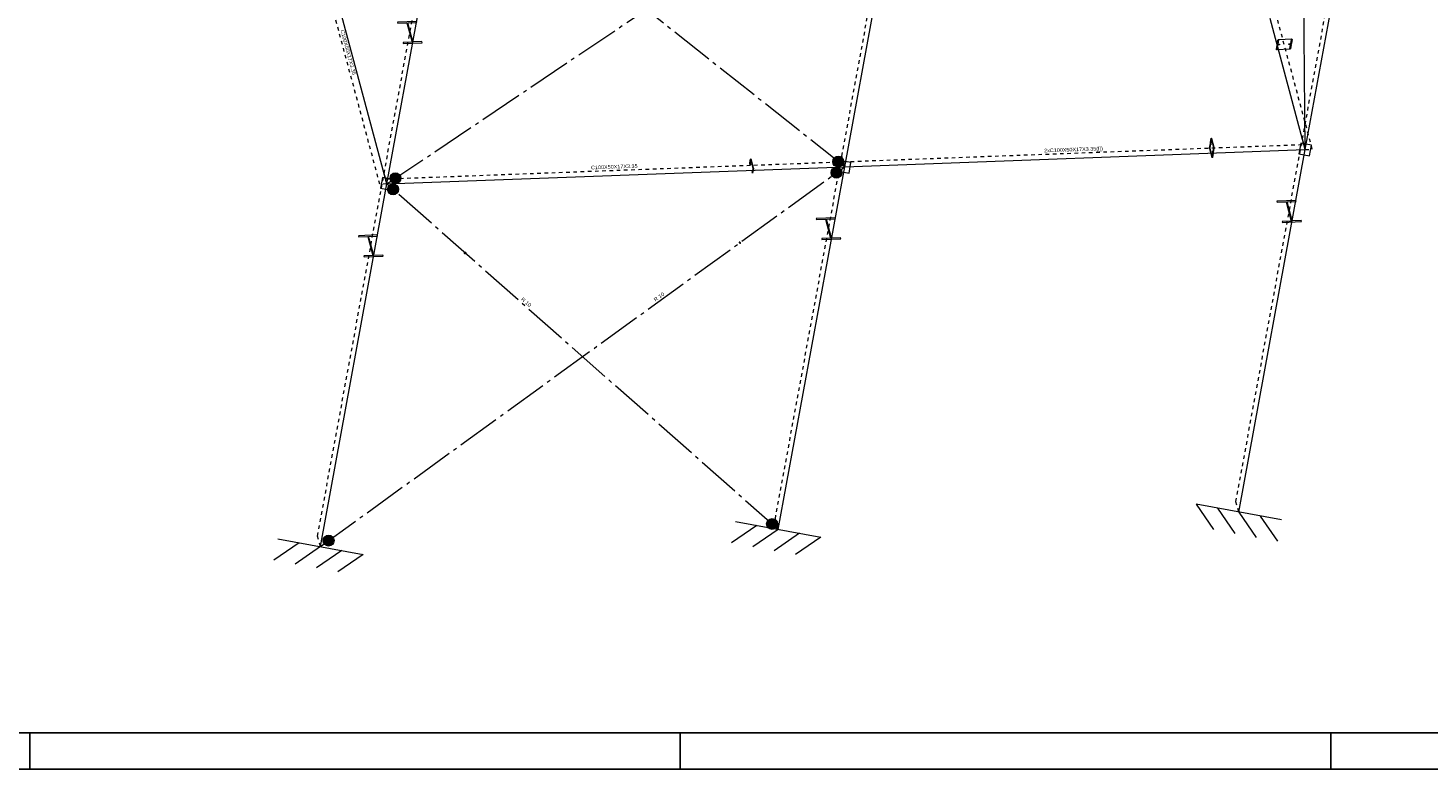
# Model space of a CAD drawing. Header units: millimetres. Extents: x 10 to 1250, y -62 to 528.
# Tile 489 of 656: x 557 to 596, y 469 to 489. Entities that reach past the tile are written whole.
import ezdxf
from ezdxf.enums import TextEntityAlignment as Align

# ---------------------------------------------------------------- set-up
doc = ezdxf.new("R2010")
doc.units = ezdxf.units.MM
doc.header["$LTSCALE"] = 0.05
for name, pattern in [('ACAD_ISO04W100', [30.5, 24, -3, 0.5, -3]), ('CYPE_PUNTO', [0.075, 0, -0.075]), ('CYPE_RAYAPUNTO', [0.4125, 0.2025, -0.105, 0, -0.105])]:
    doc.linetypes.add(name, pattern=pattern)
for name, color, linetype, lineweight in [('ARTICULACOES_EM_EXTREMOS', 7, 'Continuous', 9), ('BARRAS_DE_ACO', 7, 'Continuous', 9), ('NOS', 152, 'Continuous', 9), ('REFERENCIA_DAS_BARRAS', 2, 'Continuous', 9)]:
    doc.layers.add(name, color=color, linetype=linetype, lineweight=lineweight)
doc.layers.add('DIAGONAIS', color=7, linetype='Continuous')
doc.layers.add('FOLHA_PADRÃO', color=7, linetype='Continuous')
doc.styles.add('CYPETXT', font='arial.ttf', dxfattribs={"height": 0.2})

# ---------------------------------------------------------------- blocks, each defined once
blk = doc.blocks.new('A1EST. 1500')
at = {"layer": 'FOLHA_PADRÃO', "color": 1, "linetype": 'Continuous'}
for p, q in [((77.5, 0), (77.5, 1)), ((95.5, 0), (95.5, 1)), ((113.5, 0), (113.5, 1)), ((0, 0), (150.008, 0))]:
    blk.add_line(p, q, dxfattribs=at)
at = {"layer": 'FOLHA_PADRÃO', "color": 6, "linetype": 'Continuous'}
blk.add_lwpolyline([(149, 58.4), (149, 1), (1, 1), (1, 58.4), (149, 58.4)], dxfattribs=at)

msp = doc.modelspace()

# ---------------------------------------------------------------- hatches: boundary and pattern name
at = {"layer": 'ARTICULACOES_EM_EXTREMOS'}
h = msp.add_hatch(color=256, dxfattribs=at)
edge = h.paths.add_edge_path()
edge.add_arc((579.401, 485.3212), 0.15, 0, 360)
h = msp.add_hatch(color=256, dxfattribs=at)
edge = h.paths.add_edge_path()
edge.add_arc((567.1507, 484.8614), 0.15, 0, 360)
h = msp.add_hatch(color=256, dxfattribs=at)
edge = h.paths.add_edge_path()
edge.add_arc((579.3538, 485.0131), 0.15, 0, 360)
h = msp.add_hatch(color=256, dxfattribs=at)
edge = h.paths.add_edge_path()
edge.add_arc((567.0848, 484.5526), 0.15, 0, 360)
h = msp.add_hatch(color=256, dxfattribs=at)
edge = h.paths.add_edge_path()
edge.add_arc((577.571, 475.29), 0.15, 0, 360)
h = msp.add_hatch(color=256, dxfattribs=at)
edge = h.paths.add_edge_path()
edge.add_arc((565.302, 474.8296), 0.15, 0, 360)

# ---------------------------------------------------------------- linework, layer by layer
for centre in [(579.401, 485.3212), (567.1507, 484.8614), (579.3538, 485.0131), (567.0848, 484.5526), (577.571, 475.29), (565.302, 474.8296)]:
    msp.add_circle(centre, 0.15, dxfattribs=at)
at = {"layer": 'BARRAS_DE_ACO', "linetype": 'ACAD_ISO04W100'}
for p, q in [((566.9148, 484.7027), (581.2644, 494.3559)), ((579.5815, 485.1782), (568.5977, 493.8805)), ((565.0742, 474.6645), (579.5815, 485.1782)), ((577.7409, 475.1399), (566.9148, 484.7027))]:
    msp.add_line(p, q, dxfattribs=at)
at = {"layer": 'BARRAS_DE_ACO'}
for p, q in [((592.3261, 485.6565), (592.2479, 494.1603)), ((566.9148, 484.7027), (564.9704, 491.9589)), ((592.3261, 485.6565), (593.2201, 490.5322)), ((579.5815, 485.1782), (580.4755, 490.0539)), ((566.9148, 484.7027), (567.8088, 489.5784)), ((592.3261, 485.6565), (591.3539, 489.2846)), ((579.5815, 485.1782), (592.3261, 485.6565)), ((590.4855, 475.6183), (592.3261, 485.6565)), ((566.9148, 484.7027), (579.5815, 485.1782)), ((577.7409, 475.1399), (579.5815, 485.1782)), ((565.0742, 474.6645), (566.9148, 484.7027))]:
    msp.add_line(p, q, dxfattribs=at)
at = {"layer": 'BARRAS_DE_ACO', "linetype": 'CYPE_RAYAPUNTO'}
for p, q in [((566.7201, 484.6954), (564.7757, 491.9516)), ((592.2478, 485.9489), (593.1418, 490.8246)), ((579.5032, 485.4705), (580.3972, 490.3462)), ((566.8365, 484.9951), (567.7305, 489.8708)), ((592.5208, 485.6638), (591.5486, 489.2919)), ((579.5442, 485.3174), (592.2888, 485.7957)), ((590.4072, 475.9107), (592.2478, 485.9489)), ((577.6626, 475.4323), (579.5032, 485.4705)), ((564.9959, 474.9569), (566.8365, 484.9951)), ((566.8775, 484.8419), (579.5442, 485.3174))]:
    msp.add_line(p, q, dxfattribs=at)
at = {"layer": 'BARRAS_DE_ACO', "linetype": 'CYPE_PUNTO'}
for p, q in [((592.3261, 485.6565), (592.2478, 485.9489)), ((592.3261, 485.6565), (592.2478, 485.9489)), ((592.3261, 485.6565), (592.2888, 485.7957)), ((579.5815, 485.1782), (579.5032, 485.4705)), ((579.5815, 485.1782), (579.5032, 485.4705)), ((592.3261, 485.6565), (592.5208, 485.6638)), ((566.9148, 484.7027), (566.8365, 484.9951)), ((566.9148, 484.7027), (566.8365, 484.9951)), ((579.5815, 485.1782), (579.5442, 485.3174)), ((579.5815, 485.1782), (579.5442, 485.3174)), ((566.9148, 484.7027), (566.7201, 484.6954)), ((566.9148, 484.7027), (566.8775, 484.8419)), ((590.4855, 475.6183), (590.4072, 475.9107)), ((577.7409, 475.1399), (577.6626, 475.4323)), ((565.0742, 474.6645), (564.9959, 474.9569))]:
    msp.add_line(p, q, dxfattribs=at)
at = {"layer": 'BARRAS_DE_ACO'}
for points in [[(567.3691, 488.5935), (567.891, 488.6131), (567.8833, 488.6415), (567.6349, 488.6322), (567.4934, 489.1601), (567.7419, 489.1694), (567.7343, 489.1978), (567.2124, 489.1782), (567.22, 489.1498), (567.4685, 489.1591), (567.61, 488.6312), (567.3615, 488.6219), (567.3691, 488.5935)], [(591.9212, 488.5539), (591.9213, 488.5557), (591.9209, 488.5575), (591.92, 488.5591), (591.9186, 488.5605), (591.9169, 488.5616), (591.9148, 488.5624), (591.9124, 488.5629), (591.9099, 488.563), (591.8698, 488.5615), (591.8716, 488.5711), (591.9117, 488.5726), (591.9167, 488.5724), (591.9214, 488.5715), (591.9256, 488.5699), (591.9291, 488.5677), (591.9318, 488.5649), (591.9336, 488.5616), (591.9344, 488.5581), (591.9343, 488.5544), (591.915, 488.4494), (591.9138, 488.4456), (591.9117, 488.442), (591.9087, 488.4385), (591.9049, 488.4355), (591.9005, 488.433), (591.8957, 488.431), (591.8906, 488.4298), (591.8854, 488.4292), (591.5481, 488.4165), (591.5431, 488.4167), (591.5384, 488.4176), (591.5342, 488.4192), (591.5307, 488.4215), (591.528, 488.4243), (591.5262, 488.4275), (591.5254, 488.431), (591.5256, 488.4348), (591.5448, 488.5397), (591.546, 488.5435), (591.5482, 488.5472), (591.5512, 488.5506), (591.555, 488.5536), (591.5593, 488.5562), (591.5642, 488.5581), (591.5693, 488.5594), (591.5744, 488.5599), (591.6145, 488.5614), (591.6128, 488.5518), (591.5727, 488.5503), (591.5701, 488.55), (591.5675, 488.5494), (591.5651, 488.5484), (591.5629, 488.5472), (591.561, 488.5456), (591.5595, 488.5439), (591.5585, 488.5421), (591.5579, 488.5402), (591.5386, 488.4353), (591.5385, 488.4334), (591.5389, 488.4316), (591.5398, 488.43), (591.5412, 488.4286), (591.5429, 488.4275), (591.545, 488.4267), (591.5474, 488.4262), (591.5499, 488.4261), (591.8872, 488.4388), (591.8897, 488.4391), (591.8923, 488.4397), (591.8947, 488.4407), (591.8969, 488.442), (591.8988, 488.4435), (591.9003, 488.4452), (591.9014, 488.447), (591.902, 488.4489), (591.9212, 488.5539)], [(591.9475, 488.6973), (591.9476, 488.6991), (591.9472, 488.7009), (591.9463, 488.7025), (591.9449, 488.7039), (591.9432, 488.705), (591.9411, 488.7058), (591.9387, 488.7063), (591.9362, 488.7064), (591.599, 488.6937), (591.5964, 488.6934), (591.5938, 488.6928), (591.5914, 488.6918), (591.5892, 488.6906), (591.5873, 488.6891), (591.5858, 488.6873), (591.5848, 488.6855), (591.5842, 488.6836), (591.5649, 488.5787), (591.5648, 488.5768), (591.5652, 488.575), (591.5661, 488.5734), (591.5675, 488.572), (591.5692, 488.5709), (591.5713, 488.5701), (591.5737, 488.5696), (591.5762, 488.5695), (591.6163, 488.571), (591.6145, 488.5614), (591.5744, 488.5599), (591.5694, 488.5601), (591.5647, 488.561), (591.5605, 488.5626), (591.557, 488.5649), (591.5543, 488.5677), (591.5525, 488.5709), (591.5517, 488.5744), (591.5519, 488.5782), (591.5711, 488.6831), (591.5723, 488.6869), (591.5744, 488.6906), (591.5775, 488.694), (591.5812, 488.697), (591.5856, 488.6996), (591.5905, 488.7015), (591.5956, 488.7028), (591.6007, 488.7033), (591.938, 488.716), (591.943, 488.7158), (591.9477, 488.7149), (591.9519, 488.7133), (591.9554, 488.7111), (591.9581, 488.7083), (591.9599, 488.705), (591.9607, 488.7015), (591.9606, 488.6978), (591.9413, 488.5928), (591.9401, 488.589), (591.938, 488.5854), (591.935, 488.5819), (591.9312, 488.5789), (591.9268, 488.5764), (591.9219, 488.5744), (591.9168, 488.5732), (591.9117, 488.5726), (591.8716, 488.5711), (591.8733, 488.5807), (591.9135, 488.5822), (591.916, 488.5825), (591.9186, 488.5831), (591.921, 488.5841), (591.9232, 488.5854), (591.9251, 488.5869), (591.9266, 488.5886), (591.9277, 488.5904), (591.9283, 488.5923), (591.9475, 488.6973)], [(589.7712, 485.5509), (589.7715, 485.553), (589.7717, 485.5553), (589.7717, 485.5579), (589.7717, 485.5605), (589.7715, 485.5631), (589.7713, 485.5656), (589.7709, 485.5679), (589.7704, 485.5699), (589.7627, 485.5986), (589.7645, 485.6082), (589.7722, 485.5795), (589.7731, 485.5755), (589.7738, 485.5709), (589.7744, 485.5659), (589.7747, 485.5607), (589.7748, 485.5554), (589.7746, 485.5504), (589.7743, 485.5457), (589.7737, 485.5416), (589.7544, 485.4366), (589.7536, 485.4333), (589.7527, 485.4307), (589.7516, 485.4291), (589.7505, 485.4285), (589.7493, 485.429), (589.7481, 485.4304), (589.7469, 485.4328), (589.7459, 485.4361), (589.6813, 485.6772), (589.6804, 485.6812), (589.6796, 485.6858), (589.6791, 485.6908), (589.6788, 485.696), (589.6787, 485.7013), (589.6788, 485.7063), (589.6792, 485.711), (589.6798, 485.7151), (589.6991, 485.8201), (589.6998, 485.8234), (589.7008, 485.826), (589.7019, 485.8276), (589.703, 485.8282), (589.7042, 485.8277), (589.7054, 485.8263), (589.7065, 485.8239), (589.7076, 485.8206), (589.7153, 485.7919), (589.7135, 485.7823), (589.7058, 485.811), (589.7053, 485.8126), (589.7047, 485.8138), (589.7041, 485.8146), (589.7035, 485.8148), (589.703, 485.8145), (589.7024, 485.8137), (589.7019, 485.8124), (589.7016, 485.8107), (589.6823, 485.7058), (589.682, 485.7037), (589.6818, 485.7014), (589.6817, 485.6988), (589.6818, 485.6962), (589.682, 485.6936), (589.6822, 485.6911), (589.6826, 485.6888), (589.683, 485.6868), (589.7477, 485.4457), (589.7482, 485.4441), (589.7487, 485.4429), (589.7493, 485.4421), (589.7499, 485.4419), (589.7505, 485.4422), (589.7511, 485.443), (589.7515, 485.4443), (589.7519, 485.446), (589.7712, 485.5509)], [(589.7975, 485.6943), (589.7978, 485.6964), (589.7979, 485.6987), (589.798, 485.7013), (589.798, 485.7039), (589.7978, 485.7065), (589.7975, 485.709), (589.7972, 485.7113), (589.7967, 485.7133), (589.7321, 485.9544), (589.7316, 485.956), (589.731, 485.9572), (589.7304, 485.958), (589.7298, 485.9582), (589.7292, 485.9579), (589.7287, 485.9571), (589.7282, 485.9558), (589.7278, 485.9541), (589.7086, 485.8492), (589.7083, 485.8471), (589.7081, 485.8448), (589.708, 485.8422), (589.7081, 485.8396), (589.7082, 485.837), (589.7085, 485.8345), (589.7089, 485.8322), (589.7093, 485.8302), (589.717, 485.8015), (589.7153, 485.7919), (589.7076, 485.8206), (589.7067, 485.8246), (589.7059, 485.8292), (589.7054, 485.8342), (589.7051, 485.8394), (589.705, 485.8447), (589.7051, 485.8497), (589.7055, 485.8544), (589.7061, 485.8585), (589.7253, 485.9635), (589.7261, 485.9668), (589.7271, 485.9694), (589.7281, 485.971), (589.7293, 485.9716), (589.7305, 485.9711), (589.7317, 485.9697), (589.7328, 485.9673), (589.7339, 485.964), (589.7985, 485.7229), (589.7994, 485.7189), (589.8001, 485.7143), (589.8007, 485.7093), (589.801, 485.7041), (589.8011, 485.6988), (589.8009, 485.6938), (589.8006, 485.6891), (589.8, 485.685), (589.7807, 485.58), (589.7799, 485.5767), (589.779, 485.5741), (589.7779, 485.5725), (589.7768, 485.5719), (589.7756, 485.5724), (589.7744, 485.5738), (589.7732, 485.5762), (589.7722, 485.5795), (589.7645, 485.6082), (589.7663, 485.6178), (589.774, 485.5891), (589.7745, 485.5875), (589.775, 485.5863), (589.7756, 485.5855), (589.7762, 485.5853), (589.7768, 485.5856), (589.7773, 485.5864), (589.7778, 485.5877), (589.7782, 485.5894), (589.7975, 485.6943)], [(577.0515, 485.124), (577.0518, 485.1261), (577.052, 485.1284), (577.052, 485.1309), (577.052, 485.1336), (577.0518, 485.1362), (577.0516, 485.1387), (577.0512, 485.141), (577.0507, 485.143), (576.9861, 485.3841), (576.9856, 485.3857), (576.985, 485.3869), (576.9844, 485.3877), (576.9838, 485.3879), (576.9833, 485.3876), (576.9827, 485.3868), (576.9823, 485.3855), (576.9819, 485.3838), (576.9626, 485.2788), (576.9623, 485.2768), (576.9621, 485.2745), (576.9621, 485.2719), (576.9621, 485.2693), (576.9623, 485.2667), (576.9625, 485.2642), (576.9629, 485.2619), (576.9634, 485.2599), (576.971, 485.2312), (576.9693, 485.2216), (576.9616, 485.2503), (576.9607, 485.2543), (576.96, 485.2589), (576.9594, 485.2639), (576.9591, 485.2691), (576.959, 485.2744), (576.9592, 485.2794), (576.9595, 485.2841), (576.9601, 485.2882), (576.9794, 485.3931), (576.9802, 485.3965), (576.9811, 485.3991), (576.9822, 485.4007), (576.9833, 485.4013), (576.9845, 485.4008), (576.9857, 485.3994), (576.9869, 485.397), (576.9879, 485.3937), (577.0525, 485.1526), (577.0534, 485.1486), (577.0542, 485.144), (577.0547, 485.139), (577.055, 485.1338), (577.0551, 485.1285), (577.055, 485.1235), (577.0546, 485.1188), (577.054, 485.1147), (577.0347, 485.0097), (577.034, 485.0063), (577.033, 485.0038), (577.0319, 485.0022), (577.0308, 485.0016), (577.0296, 485.002), (577.0284, 485.0035), (577.0273, 485.0059), (577.0262, 485.0092), (577.0185, 485.0379), (577.0203, 485.0475), (577.028, 485.0188), (577.0285, 485.0171), (577.0291, 485.0159), (577.0297, 485.0152), (577.0303, 485.015), (577.0308, 485.0153), (577.0314, 485.0161), (577.0318, 485.0174), (577.0322, 485.0191), (577.0515, 485.124)], [(591.6971, 483.6391), (592.2189, 483.6587), (592.2113, 483.6871), (591.9628, 483.6777), (591.8214, 484.2056), (592.0698, 484.215), (592.0622, 484.2434), (591.5404, 484.2238), (591.548, 484.1954), (591.7964, 484.2047), (591.9379, 483.6768), (591.6894, 483.6675), (591.6971, 483.6391)], [(578.9525, 483.1607), (579.4743, 483.1803), (579.4667, 483.2087), (579.2183, 483.1994), (579.0768, 483.7273), (579.3253, 483.7366), (579.3176, 483.765), (578.7958, 483.7454), (578.8034, 483.717), (579.0519, 483.7264), (579.1933, 483.1984), (578.9449, 483.1891), (578.9525, 483.1607)], [(566.2858, 482.6853), (566.8076, 482.7049), (566.8, 482.7333), (566.5516, 482.724), (566.4101, 483.2519), (566.6586, 483.2612), (566.6509, 483.2896), (566.1291, 483.27), (566.1367, 483.2416), (566.3852, 483.2509), (566.5266, 482.723), (566.2782, 482.7137), (566.2858, 482.6853)]]:
    msp.add_lwpolyline(points, close=True, dxfattribs=at)
at = {"layer": 'DIAGONAIS'}
for points in [[(576.6763, 483.0893), (576.674, 483.0909), (576.6718, 483.0918), (576.67, 483.0921), (576.6686, 483.0918), (576.6676, 483.0908), (576.6671, 483.0893), (576.6671, 483.0872), (576.6676, 483.0847), (576.6686, 483.0818), (576.67, 483.0786), (576.6718, 483.0754), (576.6739, 483.0721), (576.6762, 483.069), (576.6787, 483.0661), (576.6813, 483.0636), (576.6838, 483.0615), (576.6862, 483.06), (576.6883, 483.059), (576.6901, 483.0587), (576.6915, 483.0591), (576.6925, 483.06), (576.693, 483.0616), (576.693, 483.0637), (576.6925, 483.0662), (576.6916, 483.0691), (576.6902, 483.0722), (576.6884, 483.0755), (576.6862, 483.0787), (576.6839, 483.0819), (576.6814, 483.0848), (576.6788, 483.0873), (576.6763, 483.0893)], [(569.0838, 482.7762), (569.0868, 482.7785), (569.0896, 482.7812), (569.0921, 482.7843), (569.094, 482.7876), (569.0955, 482.791), (569.0963, 482.7944), (569.0965, 482.7976), (569.0961, 482.8005), (569.0951, 482.803), (569.0935, 482.805), (569.0913, 482.8065), (569.0888, 482.8073), (569.0859, 482.8075), (569.0827, 482.807), (569.0795, 482.8058), (569.0763, 482.8041), (569.0733, 482.8018), (569.0705, 482.7991), (569.068, 482.796), (569.0661, 482.7927), (569.0646, 482.7893), (569.0638, 482.786), (569.0636, 482.7828), (569.064, 482.7799), (569.065, 482.7774), (569.0666, 482.7753), (569.0688, 482.7739), (569.0713, 482.773), (569.0742, 482.7729), (569.0774, 482.7734), (569.0806, 482.7745), (569.0838, 482.7762)]]:
    msp.add_lwpolyline(points, close=True, dxfattribs=at)
at = {"layer": 'NOS'}
for p, q in [((591.6658, 475.4019), (589.3052, 475.8347)), ((589.3052, 475.8347), (589.7871, 475.1363)), ((589.8954, 475.7265), (590.3773, 475.0281)), ((576.5606, 475.3564), (578.9213, 474.9235)), ((590.4855, 475.6183), (590.9675, 474.9199)), ((591.0757, 475.5101), (591.5576, 474.8117)), ((577.1508, 475.2482), (576.4524, 474.7662)), ((577.7409, 475.1399), (577.0426, 474.658)), ((578.3311, 475.0317), (577.6327, 474.5498)), ((578.9213, 474.9235), (578.2229, 474.4416)), ((564.4841, 474.7727), (563.7857, 474.2908)), ((563.8939, 474.8809), (566.2546, 474.4481)), ((565.0742, 474.6645), (564.3759, 474.1826)), ((565.6644, 474.5563), (564.966, 474.0744)), ((566.2546, 474.4481), (565.5562, 473.9661))]:
    msp.add_line(p, q, dxfattribs=at)
for points in [[(592.1515, 485.536), (592.4466, 485.4819), (592.5007, 485.777), (592.2056, 485.8311), (592.1515, 485.536)], [(579.4069, 485.0577), (579.702, 485.0036), (579.7561, 485.2986), (579.461, 485.3527), (579.4069, 485.0577)], [(566.7402, 484.5822), (567.0353, 484.5281), (567.0894, 484.8232), (566.7943, 484.8773), (566.7402, 484.5822)]]:
    msp.add_lwpolyline(points, close=True, dxfattribs=at)

# ---------------------------------------------------------------- block references
msp.add_blockref('A1EST. 1500', (479.5318, 468.508))

# ---------------------------------------------------------------- texts
at = {"layer": 'REFERENCIA_DAS_BARRAS', "style": 'CYPETXT'}
for s, rotation, width, p, p2 in [('C100X50X17X3.35', 285.00956, 1.075925, (565.6296, 488.958), (565.9629, 487.7149)), ('2xC100X50X17X3.35([])', 2.10972, 1.074688, (585.1014, 485.576), (586.7278, 485.6359)), ('C100X50X17X3.35', 2.10972, 1.075925, (572.5659, 485.1055), (573.8521, 485.1529)), ('R 10', 318.50983, 1.077642, (570.6179, 481.4985), (570.8561, 481.2878)), ('R 10', 35.90936, 1.077642, (574.3459, 481.4456), (574.6034, 481.6321))]:
    msp.add_text(s, height=0.1, rotation=rotation, dxfattribs=dict(at, width=width)).set_placement(p, p2, align=Align.FIT)

doc.saveas('drawing.dxf')
